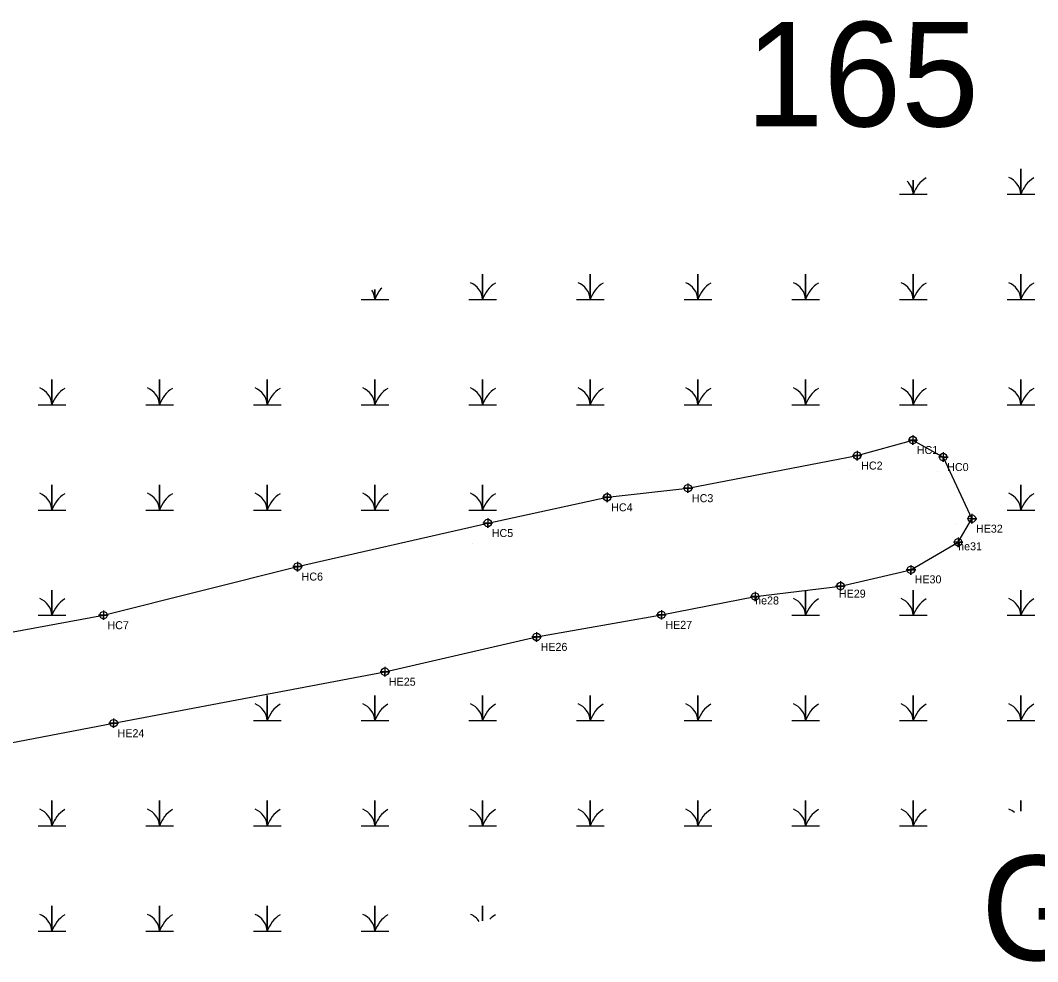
# Model space of a CAD drawing. Extents: x 2072529 to 2268796, y 436423 to 470397.
# Drawn here: x 2185430 to 2186065, y 453048 to 453636 of the extents above; entities that cross this region are included whole.
import ezdxf

# ---------------------------------------------------------------- set-up
doc = ezdxf.new("R2010")
doc.units = 0
for name, color, linetype in [('Default', 7, 'Continuous'), ('Exist Environmental Wetland Boundary', 7, 'Continuous'), ('Exist Environmental Wetland Boundary Cogo Comment', 7, 'Continuous'), ('Exist Environmental Wetland Boundary Cogo Point CELL', 7, 'Continuous'), ('Exist Hydro Swamp or Marsh', 7, 'Continuous')]:
    doc.layers.add(name, color=color, linetype=linetype)

msp = doc.modelspace()

# ---------------------------------------------------------------- linework, layer by layer
at = {"layer": 'Exist Environmental Wetland Boundary'}
for points in [[(2185035.54, 453189.27), (2185047.47, 453170.42), (2185087.53, 453177.63), (2185090.05, 453198.25), (2185098.16, 453236.27), (2185126.21, 453250.87), (2185159.4, 453243.51), (2185177.54, 453239.84), (2185242.22, 453216.35), (2185344.94, 453239.21), (2185481.7, 453264.48), (2185602.96, 453294.86), (2185721.74, 453322.09), (2185796.34, 453338.15), (2185846.75, 453343.9), (2185952.49, 453364.25), (2185987.26, 453373.96), (2186006.22, 453363.32), (2186024.19, 453324.8)], [(2185404.06, 453181.06), (2185488.04, 453196.98), (2185657.48, 453229.17), (2185752.26, 453250.92), (2185830.18, 453264.7), (2185888.76, 453276.18), (2185942.05, 453282.7), (2185986.08, 453292.81), (2186015.58, 453310.05), (2186024.19, 453324.8)]]:
    msp.add_lwpolyline(points, dxfattribs=at)
at = {"layer": 'Exist Environmental Wetland Boundary Cogo Point CELL'}
for p, q in [((2185947.74, 453355.65), (2185947.74, 453355.65)), ((2186002.8, 453354.08), (2186002.8, 453354.08)), ((2185859.51, 453335.36), (2185859.51, 453335.36)), ((2185799.6, 453331.13), (2185799.6, 453331.13)), ((2186014.23, 453321.09), (2186014.23, 453321.09)), ((2185712.44, 453309.01), (2185712.44, 453309.01)), ((2186015.58, 453310.05), (2186015.58, 453310.05)), ((2185986.08, 453292.81), (2185986.08, 453292.81)), ((2185609.23, 453285.97), (2185609.23, 453285.97)), ((2185942.05, 453282.7), (2185942.05, 453282.7)), ((2185888.76, 453276.18), (2185888.76, 453276.18)), ((2185839.43, 453268.74), (2185839.43, 453268.74)), ((2185488.36, 453262.36), (2185488.36, 453262.36)), ((2185754.31, 453255.41), (2185754.31, 453255.41)), ((2185657.01, 453234.47), (2185657.01, 453234.47)), ((2185503.52, 453203.47), (2185503.52, 453203.47))]:
    msp.add_line(p, q, dxfattribs=at)
for points in [[(2185987.26, 453376.96), (2185987.26, 453370.96), (2185987.26, 453373.96), (2185990.26, 453373.96), (2185984.26, 453373.96)], [(2185952.49, 453367.25), (2185952.49, 453361.25), (2185952.49, 453364.25), (2185955.49, 453364.25), (2185949.49, 453364.25)], [(2186006.22, 453366.32), (2186006.22, 453360.32), (2186006.22, 453363.32), (2186009.22, 453363.32), (2186003.22, 453363.32)], [(2185846.75, 453346.87), (2185846.75, 453340.87), (2185846.75, 453343.87), (2185849.75, 453343.87), (2185843.75, 453343.87)], [(2185796.34, 453341.15), (2185796.34, 453335.15), (2185796.34, 453338.15), (2185799.34, 453338.15), (2185793.34, 453338.15)], [(2186024.19, 453327.8), (2186024.19, 453321.8), (2186024.19, 453324.8), (2186027.19, 453324.8), (2186021.19, 453324.8)], [(2185721.74, 453325.09), (2185721.74, 453319.09), (2185721.74, 453322.09), (2185724.74, 453322.09), (2185718.74, 453322.09)], [(2186015.58, 453313.05), (2186015.58, 453307.05), (2186015.58, 453310.05), (2186018.58, 453310.05), (2186012.58, 453310.05)], [(2185602.96, 453297.86), (2185602.96, 453291.86), (2185602.96, 453294.86), (2185605.96, 453294.86), (2185599.96, 453294.86)], [(2185986.08, 453295.81), (2185986.08, 453289.81), (2185986.08, 453292.81), (2185989.08, 453292.81), (2185983.08, 453292.81)], [(2185942.05, 453285.7), (2185942.05, 453279.7), (2185942.05, 453282.7), (2185945.05, 453282.7), (2185939.05, 453282.7)], [(2185888.76, 453279.18), (2185888.76, 453273.18), (2185888.76, 453276.18), (2185891.76, 453276.18), (2185885.76, 453276.18)], [(2185481.7, 453267.48), (2185481.7, 453261.48), (2185481.7, 453264.48), (2185484.7, 453264.48), (2185478.7, 453264.48)], [(2185830.18, 453267.7), (2185830.18, 453261.7), (2185830.18, 453264.7), (2185833.18, 453264.7), (2185827.18, 453264.7)], [(2185752.26, 453253.92), (2185752.26, 453247.92), (2185752.26, 453250.92), (2185755.26, 453250.92), (2185749.26, 453250.92)], [(2185657.48, 453232.17), (2185657.48, 453226.17), (2185657.48, 453229.17), (2185660.48, 453229.17), (2185654.48, 453229.17)], [(2185488.04, 453199.98), (2185488.04, 453193.98), (2185488.04, 453196.98), (2185491.04, 453196.98), (2185485.04, 453196.98)]]:
    msp.add_lwpolyline(points, dxfattribs=at)
for centre in [(2185987.26, 453373.96), (2185952.49, 453364.25), (2186006.22, 453363.32), (2185796.34, 453338.15), (2185846.75, 453343.87), (2185721.74, 453322.09), (2186024.19, 453324.8), (2186015.58, 453310.05), (2185602.96, 453294.86), (2185986.08, 453292.81), (2185942.05, 453282.7), (2185888.76, 453276.18), (2185481.7, 453264.48), (2185830.18, 453264.7), (2185752.26, 453250.92), (2185657.48, 453229.17), (2185488.04, 453196.98)]:
    msp.add_circle(centre, 2.34, dxfattribs=at)
at = {"layer": 'Exist Hydro Swamp or Marsh'}
for points in [[(2186046.17, 453527.61), (2186054.77, 453527.61), (2186054.77, 453543.39), (2186054.77, 453527.61), (2186063.37, 453527.61)], [(2185978.92, 453527.61), (2185987.52, 453527.61), (2185987.52, 453536.43)], [(2185987.52, 453536.43), (2185987.52, 453527.61), (2185996.12, 453527.61)], [(2185709.92, 453461.81), (2185718.52, 453461.81), (2185718.52, 453477.59), (2185718.52, 453461.81), (2185727.12, 453461.81)], [(2185777.17, 453461.81), (2185785.77, 453461.81), (2185785.77, 453477.59), (2185785.77, 453461.81), (2185794.37, 453461.81)], [(2185844.42, 453461.81), (2185853.02, 453461.81), (2185853.02, 453477.59), (2185853.02, 453461.81), (2185861.62, 453461.81)], [(2185911.67, 453461.81), (2185920.27, 453461.81), (2185920.27, 453477.59), (2185920.27, 453461.81), (2185928.87, 453461.81)], [(2185978.92, 453461.81), (2185987.52, 453461.81), (2185987.52, 453477.59), (2185987.52, 453461.81), (2185996.12, 453461.81)], [(2186046.17, 453461.81), (2186054.77, 453461.81), (2186054.77, 453477.59), (2186054.77, 453461.81), (2186063.37, 453461.81)], [(2185642.67, 453461.81), (2185651.27, 453461.81), (2185651.27, 453468.06)], [(2185651.27, 453468.06), (2185651.27, 453461.81), (2185659.87, 453461.81)], [(2185440.92, 453396.01), (2185449.52, 453396.01), (2185449.52, 453411.79), (2185449.52, 453396.01), (2185458.12, 453396.01)], [(2185508.17, 453396.01), (2185516.77, 453396.01), (2185516.77, 453411.79), (2185516.77, 453396.01), (2185525.37, 453396.01)], [(2185575.42, 453396.01), (2185584.02, 453396.01), (2185584.02, 453411.79), (2185584.02, 453396.01), (2185592.62, 453396.01)], [(2185642.67, 453396.01), (2185651.27, 453396.01), (2185651.27, 453411.79), (2185651.27, 453396.01), (2185659.87, 453396.01)], [(2185709.92, 453396.01), (2185718.52, 453396.01), (2185718.52, 453411.79), (2185718.52, 453396.01), (2185727.12, 453396.01)], [(2185777.17, 453396.01), (2185785.77, 453396.01), (2185785.77, 453411.79), (2185785.77, 453396.01), (2185794.37, 453396.01)], [(2185844.42, 453396.01), (2185853.02, 453396.01), (2185853.02, 453411.79), (2185853.02, 453396.01), (2185861.62, 453396.01)], [(2185911.67, 453396.01), (2185920.27, 453396.01), (2185920.27, 453411.79), (2185920.27, 453396.01), (2185928.87, 453396.01)], [(2185978.92, 453396.01), (2185987.52, 453396.01), (2185987.52, 453411.79), (2185987.52, 453396.01), (2185996.12, 453396.01)], [(2186046.17, 453396.01), (2186054.77, 453396.01), (2186054.77, 453411.79), (2186054.77, 453396.01), (2186063.37, 453396.01)], [(2185440.92, 453330.21), (2185449.52, 453330.21), (2185449.52, 453345.99), (2185449.52, 453330.21), (2185458.12, 453330.21)], [(2185508.17, 453330.21), (2185516.77, 453330.21), (2185516.77, 453345.99), (2185516.77, 453330.21), (2185525.37, 453330.21)], [(2185575.42, 453330.21), (2185584.02, 453330.21), (2185584.02, 453345.99), (2185584.02, 453330.21), (2185592.62, 453330.21)], [(2185642.67, 453330.21), (2185651.27, 453330.21), (2185651.27, 453345.99), (2185651.27, 453330.21), (2185659.87, 453330.21)], [(2185709.92, 453330.21), (2185718.52, 453330.21), (2185718.52, 453345.99), (2185718.52, 453330.21), (2185727.12, 453330.21)], [(2186046.17, 453330.21), (2186054.77, 453330.21), (2186054.77, 453345.99), (2186054.77, 453330.21), (2186063.37, 453330.21)], [(2185440.92, 453264.41), (2185449.52, 453264.41), (2185449.52, 453280.19), (2185449.52, 453264.41), (2185458.12, 453264.41)], [(2185911.67, 453264.41), (2185920.27, 453264.41), (2185920.27, 453280.03)], [(2185920.27, 453280.03), (2185920.27, 453264.41), (2185928.87, 453264.41)], [(2185978.92, 453264.41), (2185987.52, 453264.41), (2185987.52, 453280.19), (2185987.52, 453264.41), (2185996.12, 453264.41)], [(2186046.17, 453264.41), (2186054.77, 453264.41), (2186054.77, 453280.19), (2186054.77, 453264.41), (2186063.37, 453264.41)], [(2185575.42, 453198.61), (2185584.02, 453198.61), (2185584.02, 453214.39), (2185584.02, 453198.61), (2185592.62, 453198.61)], [(2185642.67, 453198.61), (2185651.27, 453198.61), (2185651.27, 453214.39), (2185651.27, 453198.61), (2185659.87, 453198.61)], [(2185709.92, 453198.61), (2185718.52, 453198.61), (2185718.52, 453214.39), (2185718.52, 453198.61), (2185727.12, 453198.61)], [(2185777.17, 453198.61), (2185785.77, 453198.61), (2185785.77, 453214.39), (2185785.77, 453198.61), (2185794.37, 453198.61)], [(2185844.42, 453198.61), (2185853.02, 453198.61), (2185853.02, 453214.39), (2185853.02, 453198.61), (2185861.62, 453198.61)], [(2185911.67, 453198.61), (2185920.27, 453198.61), (2185920.27, 453214.39), (2185920.27, 453198.61), (2185928.87, 453198.61)], [(2185978.92, 453198.61), (2185987.52, 453198.61), (2185987.52, 453214.39), (2185987.52, 453198.61), (2185996.12, 453198.61)], [(2186046.17, 453198.61), (2186054.77, 453198.61), (2186054.77, 453214.39), (2186054.77, 453198.61), (2186063.37, 453198.61)], [(2185440.92, 453132.81), (2185449.52, 453132.81), (2185449.52, 453148.59), (2185449.52, 453132.81), (2185458.12, 453132.81)], [(2185508.17, 453132.81), (2185516.77, 453132.81), (2185516.77, 453148.59), (2185516.77, 453132.81), (2185525.37, 453132.81)], [(2185575.42, 453132.81), (2185584.02, 453132.81), (2185584.02, 453148.59), (2185584.02, 453132.81), (2185592.62, 453132.81)], [(2185642.67, 453132.81), (2185651.27, 453132.81), (2185651.27, 453148.59), (2185651.27, 453132.81), (2185659.87, 453132.81)], [(2185709.92, 453132.81), (2185718.52, 453132.81), (2185718.52, 453148.59), (2185718.52, 453132.81), (2185727.12, 453132.81)], [(2185777.17, 453132.81), (2185785.77, 453132.81), (2185785.77, 453148.59), (2185785.77, 453132.81), (2185794.37, 453132.81)], [(2185844.42, 453132.81), (2185853.02, 453132.81), (2185853.02, 453148.59), (2185853.02, 453132.81), (2185861.62, 453132.81)], [(2185911.67, 453132.81), (2185920.27, 453132.81), (2185920.27, 453148.59), (2185920.27, 453132.81), (2185928.87, 453132.81)], [(2185978.92, 453132.81), (2185987.52, 453132.81), (2185987.52, 453148.59), (2185987.52, 453132.81), (2185996.12, 453132.81)], [(2186054.77, 453141.92), (2186054.77, 453148.59), (2186054.77, 453141.92)], [(2185440.92, 453067.01), (2185449.52, 453067.01), (2185449.52, 453082.79), (2185449.52, 453067.01), (2185458.12, 453067.01)], [(2185508.17, 453067.01), (2185516.77, 453067.01), (2185516.77, 453082.79), (2185516.77, 453067.01), (2185525.37, 453067.01)], [(2185575.42, 453067.01), (2185584.02, 453067.01), (2185584.02, 453082.79), (2185584.02, 453067.01), (2185592.62, 453067.01)], [(2185642.67, 453067.01), (2185651.27, 453067.01), (2185651.27, 453082.79), (2185651.27, 453067.01), (2185659.87, 453067.01)], [(2185718.52, 453073.55), (2185718.52, 453082.79), (2185718.52, 453073.55)]]:
    msp.add_lwpolyline(points, dxfattribs=at)
for centre, radius, start, end in [((2186005.76, 453521.55), 19.22, 122.12745, 161.62219), ((2186042.5, 453526.72), 12.3, 4.14034, 67.53497), ((2186073.01, 453521.55), 19.22, 122.12745, 161.62219), ((2185975.25, 453526.72), 12.3, 4.14034, 46.58619), ((2185639, 453460.92), 12.3, 4.14034, 33.23123), ((2185669.51, 453455.75), 19.22, 136.71945, 161.62219), ((2185706.25, 453460.92), 12.3, 4.14034, 67.53497), ((2185736.76, 453455.75), 19.22, 122.12745, 161.62219), ((2185773.5, 453460.92), 12.3, 4.14034, 67.53497), ((2185804.01, 453455.75), 19.22, 122.12745, 161.62219), ((2185840.75, 453460.92), 12.3, 4.14034, 67.53497), ((2185871.26, 453455.75), 19.22, 122.12745, 161.62219), ((2185908, 453460.92), 12.3, 4.14034, 67.53497), ((2185938.51, 453455.75), 19.22, 122.12745, 161.62219), ((2185975.25, 453460.92), 12.3, 4.14034, 67.53497), ((2186005.76, 453455.75), 19.22, 122.12745, 161.62219), ((2186042.5, 453460.92), 12.3, 4.14034, 67.53497), ((2186073.01, 453455.75), 19.22, 122.12745, 161.62219), ((2185437.25, 453395.12), 12.3, 4.14034, 67.53497), ((2185467.76, 453389.95), 19.22, 122.12745, 161.62219), ((2185504.5, 453395.12), 12.3, 4.14034, 67.53497), ((2185535.01, 453389.95), 19.22, 122.12745, 161.62219), ((2185571.75, 453395.12), 12.3, 4.14034, 67.53497), ((2185602.26, 453389.95), 19.22, 122.12745, 161.62219), ((2185639, 453395.12), 12.3, 4.14034, 67.53497), ((2185669.51, 453389.95), 19.22, 122.12745, 161.62219), ((2185706.25, 453395.12), 12.3, 4.14034, 67.53497), ((2185736.76, 453389.95), 19.22, 122.12745, 161.62219), ((2185773.5, 453395.12), 12.3, 4.14034, 67.53497), ((2185804.01, 453389.95), 19.22, 122.12745, 161.62219), ((2185840.75, 453395.12), 12.3, 4.14034, 67.53497), ((2185871.26, 453389.95), 19.22, 122.12745, 161.62219), ((2185908, 453395.12), 12.3, 4.14034, 67.53497), ((2185938.51, 453389.95), 19.22, 122.12745, 161.62219), ((2185975.25, 453395.12), 12.3, 4.14034, 67.53497), ((2186005.76, 453389.95), 19.22, 122.12745, 161.62219), ((2186042.5, 453395.12), 12.3, 4.14034, 67.53497), ((2186073.01, 453389.95), 19.22, 122.12745, 161.62219), ((2185437.25, 453329.32), 12.3, 4.14034, 67.53497), ((2185467.76, 453324.15), 19.22, 122.12745, 161.62219), ((2185504.5, 453329.32), 12.3, 4.14034, 67.53497), ((2185535.01, 453324.15), 19.22, 122.12745, 161.62219), ((2185571.75, 453329.32), 12.3, 4.14034, 67.53497), ((2185602.26, 453324.15), 19.22, 122.12745, 161.62219), ((2185639, 453329.32), 12.3, 4.14034, 67.53497), ((2185669.51, 453324.15), 19.22, 122.12745, 161.62219), ((2185706.25, 453329.32), 12.3, 4.14034, 67.53497), ((2185736.76, 453324.15), 19.22, 122.12745, 161.62219), ((2186042.5, 453329.32), 12.3, 4.14034, 67.53497), ((2186073.01, 453324.15), 19.22, 122.12745, 161.62219), ((2185437.25, 453263.52), 12.3, 4.14034, 67.53497), ((2185467.76, 453258.35), 19.22, 122.12745, 161.62219), ((2185908, 453263.52), 12.3, 4.14034, 67.53497), ((2185938.51, 453258.35), 19.22, 122.12745, 161.62219), ((2185975.25, 453263.52), 12.3, 4.14034, 67.53497), ((2186005.76, 453258.35), 19.22, 122.12745, 161.62219), ((2186042.5, 453263.52), 12.3, 4.14034, 67.53497), ((2186073.01, 453258.35), 19.22, 122.12745, 161.62219), ((2185571.75, 453197.72), 12.3, 4.14034, 67.53497), ((2185602.26, 453192.55), 19.22, 122.12745, 161.62219), ((2185639, 453197.72), 12.3, 4.14034, 67.53497), ((2185669.51, 453192.55), 19.22, 122.12745, 161.62219), ((2185706.25, 453197.72), 12.3, 4.14034, 67.53497), ((2185736.76, 453192.55), 19.22, 122.12745, 161.62219), ((2185773.5, 453197.72), 12.3, 4.14034, 67.53497), ((2185804.01, 453192.55), 19.22, 122.12745, 161.62219), ((2185840.75, 453197.72), 12.3, 4.14034, 67.53497), ((2185871.26, 453192.55), 19.22, 122.12745, 161.62219), ((2185908, 453197.72), 12.3, 4.14034, 67.53497), ((2185938.51, 453192.55), 19.22, 122.12745, 161.62219), ((2185975.25, 453197.72), 12.3, 4.14034, 67.53497), ((2186005.76, 453192.55), 19.22, 122.12745, 161.62219), ((2186042.5, 453197.72), 12.3, 4.14034, 67.53497), ((2186073.01, 453192.55), 19.22, 122.12745, 161.62219), ((2185437.25, 453131.92), 12.3, 4.14034, 67.53497), ((2185504.5, 453131.92), 12.3, 4.14034, 67.53497), ((2185571.75, 453131.92), 12.3, 4.14034, 67.53497), ((2185639, 453131.92), 12.3, 4.14034, 67.53497), ((2185706.25, 453131.92), 12.3, 4.14034, 67.53497), ((2185773.5, 453131.92), 12.3, 4.14034, 67.53497), ((2185840.75, 453131.92), 12.3, 4.14034, 67.53497), ((2185908, 453131.92), 12.3, 4.14034, 67.53497), ((2185975.25, 453131.92), 12.3, 4.14034, 67.53497), ((2186042.5, 453131.92), 12.3, 48.21444, 67.53497), ((2185467.76, 453126.75), 19.22, 122.12745, 161.62219), ((2185535.01, 453126.75), 19.22, 122.12745, 161.62219), ((2185602.26, 453126.75), 19.22, 122.12745, 161.62219), ((2185669.51, 453126.75), 19.22, 122.12745, 161.62219), ((2185736.76, 453126.75), 19.22, 122.12745, 161.62219), ((2185804.01, 453126.75), 19.22, 122.12745, 161.62219), ((2185871.26, 453126.75), 19.22, 122.12745, 161.62219), ((2185938.51, 453126.75), 19.22, 122.12745, 161.62219), ((2186005.76, 453126.75), 19.22, 122.12745, 161.62219), ((2185437.25, 453066.12), 12.3, 4.14034, 67.53497), ((2185467.76, 453060.95), 19.22, 122.12745, 161.62219), ((2185504.5, 453066.12), 12.3, 4.14034, 67.53497), ((2185535.01, 453060.95), 19.22, 122.12745, 161.62219), ((2185571.75, 453066.12), 12.3, 4.14034, 67.53497), ((2185602.26, 453060.95), 19.22, 122.12745, 161.62219), ((2185639, 453066.12), 12.3, 4.14034, 67.53497), ((2185669.51, 453060.95), 19.22, 122.12745, 161.62219), ((2185706.25, 453066.12), 12.3, 34.65888, 67.53497), ((2185736.76, 453060.95), 19.22, 122.12745, 135.22837)]:
    msp.add_arc(centre, radius, start, end, dxfattribs=at)

# ---------------------------------------------------------------- texts
at = {"layer": 'Default'}
for s, p in [('165', (2185882.79, 453569.95)), ('GC', (2186029.85, 453048.87))]:
    msp.add_text(s, height=65.34, dxfattribs=at).set_placement(p)
at = {"layer": 'Exist Environmental Wetland Boundary Cogo Comment'}
for s, p in [('HC1', (2185989.76, 453365.21)), ('HC2', (2185954.99, 453355.5)), ('HC0', (2186008.72, 453354.57)), ('HC3', (2185849.25, 453335.12)), ('HC4', (2185798.84, 453329.4)), ('HE32', (2186026.69, 453316.05)), ('HC5', (2185724.24, 453313.34)), ('he31', (2186015.58, 453305.05)), ('HC6', (2185605.46, 453286.11)), ('HE30', (2185988.38, 453284.37)), ('HE29', (2185941.08, 453275.45)), ('he28', (2185888.76, 453271.18)), ('HC7', (2185484.2, 453255.73)), ('HE27', (2185832.68, 453255.95)), ('HE26', (2185754.76, 453242.17)), ('HE25', (2185659.98, 453220.42)), ('HE24', (2185490.54, 453188.23))]:
    msp.add_text(s, height=5, dxfattribs=at).set_placement(p)

doc.saveas('drawing.dxf')
